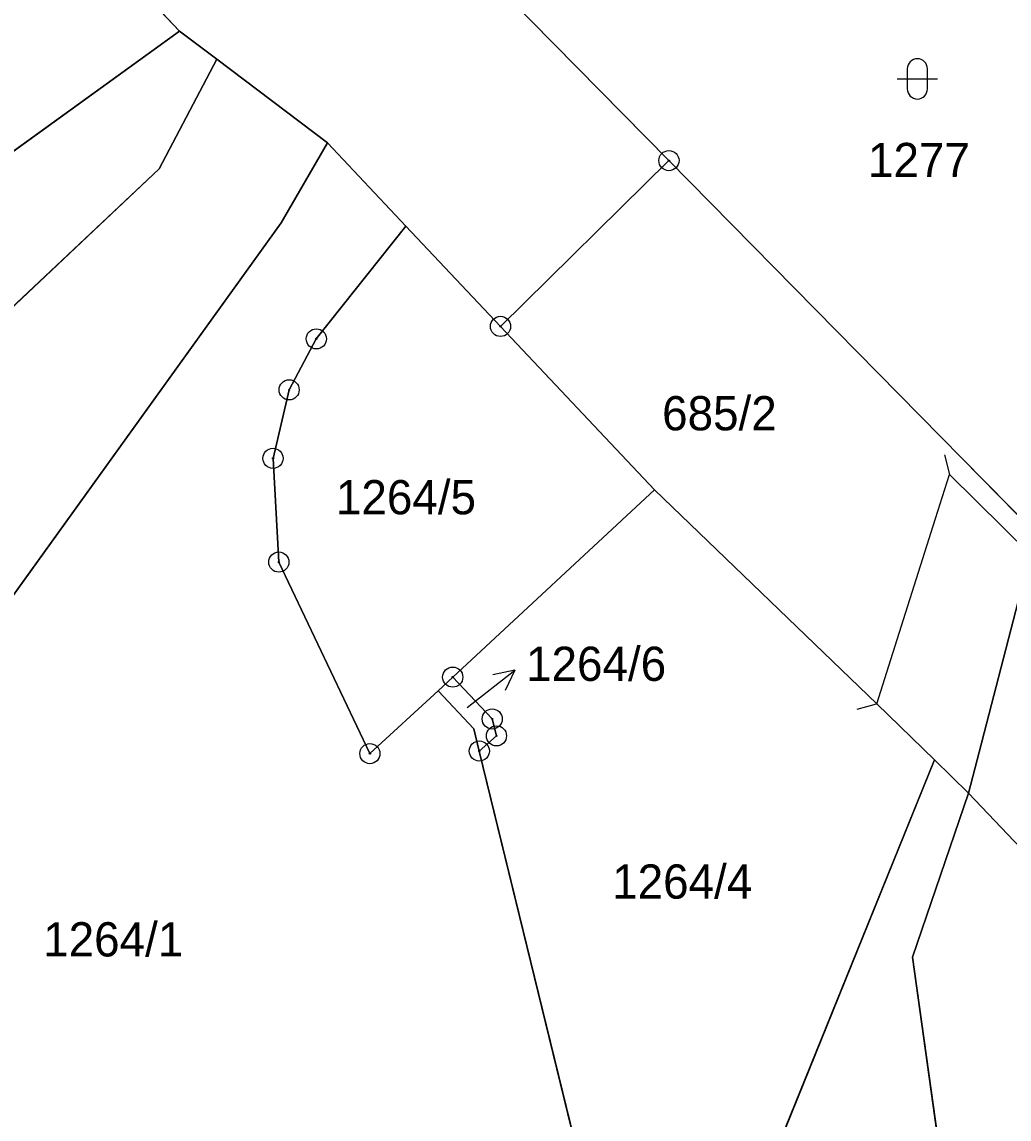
# Model space of a CAD drawing. Extents: x -689422 to -685210, y -987725 to -982160.
# Drawn here: x -686865 to -686816, y -986015.1 to -985960.6 of the extents above; entities that cross this region are included whole.
import ezdxf

# ---------------------------------------------------------------- set-up
doc = ezdxf.new("R2010")
doc.units = 0
for name, color, linetype in [('KN_Hranice_parcel', 7, 'Continuous'), ('KN_Hranice_parcel_vnitrni_kresba', 7, 'Continuous'), ('KN_Parcelni cisla', 7, 'Continuous'), ('KN_Parcelni cisla_sipky', 7, 'Continuous'), ('KN_Polygon parcely', 7, 'Continuous'), ('KN_POZEMKY_OSTATNI PLOCHA', 7, 'Continuous'), ('KN_POZEMKY_VODNI_PLOCHA', 7, 'Continuous'), ('KN_POZEMKY_ZAHRADA', 7, 'Continuous'), ('KN_VYUZITI_07_vodni plocha_tok prirozeny', 7, 'Continuous'), ('KN_VYUZITI_16_ostatni plocha_silnice', 7, 'Continuous'), ('KN_VYUZITI_26_ostatni plocha_jina plocha', 7, 'Continuous'), ('KN_VYUZITI_27_ostatni plocha_neplodna puda', 7, 'Continuous'), ('KN_Značky bodu BP', 7, 'Continuous'), ('KN_Značky kultur', 7, 'Continuous')]:
    doc.layers.add(name, color=color, linetype=linetype)

msp = doc.modelspace()

# ---------------------------------------------------------------- linework, layer by layer
at = {"layer": 'KN_Hranice_parcel'}
for p, q in [((-686857.2, -985961.09), (-686866.9, -985950.84)), ((-686842.07, -985958.21), (-686832.91, -985967.52)), ((-686857.2, -985961.09), (-686879.94, -985977.53)), ((-686855.35, -985962.49), (-686857.2, -985961.09)), ((-686849.86, -985966.64), (-686855.35, -985962.49)), ((-686845.96, -985970.78), (-686849.86, -985966.64)), ((-686841.27, -985975.75), (-686832.91, -985967.52)), ((-686845.96, -985970.78), (-686841.27, -985975.75)), ((-686841.27, -985975.75), (-686833.62, -985983.86)), ((-686833.62, -985983.86), (-686843.64, -985993.16)), ((-686844.37, -985993.84), (-686843.64, -985993.16)), ((-686818.04, -985998.92), (-686819.73, -985997.27))]:
    msp.add_line(p, q, dxfattribs=at)
for points in [[(-686885.98, -985994.07), (-686858.21, -985967.93), (-686855.35, -985962.49)], [(-686849.86, -985966.64), (-686852.15, -985970.61), (-686871.5, -985997.48), (-686873.06, -986000.41), (-686874, -986003.62), (-686874.3, -986006.96), (-686874.01, -986010.38), (-686877.56, -986012.5)], [(-686832.91, -985967.52), (-686818.38, -985982.29), (-686814.71, -985986.02)], [(-686844.37, -985993.84), (-686847.75, -985996.96), (-686852.27, -985987.45), (-686852.56, -985982.3), (-686851.76, -985978.9), (-686850.41, -985976.37), (-686845.96, -985970.78)], [(-686819.73, -985997.27), (-686822.6, -985994.48), (-686833.62, -985983.86)], [(-686814.71, -985986.02), (-686814.98, -985987.06), (-686815.58, -985989.4), (-686817.52, -985996.89), (-686818.04, -985998.92)], [(-686843.64, -985993.16), (-686841.68, -985995.24), (-686841.47, -985996.08), (-686842.32, -985996.83)], [(-686842.32, -985996.83), (-686842.59, -985995.73), (-686844.37, -985993.84)], [(-686829.56, -986033.68), (-686837.22, -986017.73), (-686842.32, -985996.83)], [(-686819.73, -985997.27), (-686829.95, -986022.51), (-686829.56, -986033.68)], [(-686816.48, -986038.05), (-686820.83, -986007.06), (-686818.04, -985998.92)]]:
    msp.add_lwpolyline(points, dxfattribs=at)
at = {"layer": 'KN_Hranice_parcel_vnitrni_kresba'}
for p, q in [((-686819.238, -985982.134), (-686818.98, -985983.099)), ((-686819.68, -985985.29), (-686818.98, -985983.1)), ((-686814.98, -985987.06), (-686818.98, -985983.1)), ((-686821.9, -985992.29), (-686819.68, -985985.29)), ((-686822.6, -985994.48), (-686821.9, -985992.29)), ((-686823.562, -985994.755), (-686822.601, -985994.48)), ((-686804.97, -986012.73), (-686818.04, -985998.92))]:
    msp.add_line(p, q, dxfattribs=at)
at = {"layer": 'KN_Parcelni cisla_sipky'}
for p, q in [((-686842.92, -985994.67), (-686840.555, -985992.822)), ((-686840.555, -985992.822), (-686841.653, -985993.044)), ((-686840.555, -985992.822), (-686841.036, -985993.834))]:
    msp.add_line(p, q, dxfattribs=at)
at = {"layer": 'KN_Polygon parcely'}
for points in [[(-686822.7, -985796.33), (-686824.21, -985881.7), (-686820.06, -985883.86), (-686821.42, -985886.81), (-686823.2, -985890.66), (-686827.09, -985892.92), (-686826.37, -985896.82), (-686829.93, -985897.35), (-686830.14, -985896.35), (-686832.59, -985911.58), (-686833.27, -985915.8), (-686826.31, -985932.38), (-686823.29, -985935.9), (-686810, -985948.55), (-686808.9, -985953.98), (-686808.73, -985957.51), (-686809.41, -985963.36), (-686814.71, -985986.02), (-686814.98, -985987.06), (-686815.58, -985989.4), (-686817.52, -985996.89), (-686818.04, -985998.92), (-686820.83, -986007.06), (-686816.48, -986038.05)], [(-686866.9, -985950.84), (-686857.2, -985961.09), (-686855.35, -985962.49), (-686849.86, -985966.64), (-686845.96, -985970.78), (-686841.27, -985975.75), (-686832.91, -985967.52), (-686842.07, -985958.21), (-686854, -985946.69), (-686864.47, -985936.58), (-686887.89, -985913.98)], [(-686837.22, -986017.73), (-686842.32, -985996.83), (-686842.59, -985995.73), (-686844.37, -985993.84), (-686847.75, -985996.96), (-686852.27, -985987.45), (-686852.56, -985982.3), (-686851.76, -985978.9), (-686850.41, -985976.37), (-686845.96, -985970.78), (-686849.86, -985966.64), (-686852.15, -985970.61), (-686871.5, -985997.48), (-686873.06, -986000.41), (-686874, -986003.62), (-686874.3, -986006.96), (-686874.01, -986010.38), (-686877.56, -986012.5), (-686871.66, -986022.36)], [(-686816.48, -986038.05), (-686820.83, -986007.06), (-686818.04, -985998.92), (-686819.73, -985997.27), (-686829.95, -986022.51)]]:
    msp.add_lwpolyline(points, dxfattribs=at)
for points in [[(-686832.91, -985967.52), (-686818.38, -985982.29), (-686814.71, -985986.02), (-686809.41, -985963.36), (-686808.73, -985957.51), (-686808.9, -985953.98), (-686810, -985948.55), (-686823.29, -985935.9), (-686825.84, -985938.41), (-686826.44, -985939), (-686814.47, -985951.01), (-686821.18, -985957.77), (-686832.78, -985946.01), (-686841.11, -985953.9), (-686842.07, -985958.21)], [(-686866.9, -985950.84), (-686879.79, -985961.07), (-686878.7, -985967.55), (-686881.33, -985968.82), (-686879.94, -985977.53), (-686857.2, -985961.09)], [(-686857.2, -985961.09), (-686879.94, -985977.53), (-686887.99, -985978.78), (-686887.04, -985991.93), (-686885.98, -985994.07), (-686858.21, -985967.93), (-686855.35, -985962.49)], [(-686855.35, -985962.49), (-686858.21, -985967.93), (-686885.98, -985994.07), (-686881.99, -986002.18), (-686883.27, -986002.95), (-686877.56, -986012.5), (-686874.01, -986010.38), (-686874.3, -986006.96), (-686874, -986003.62), (-686873.06, -986000.41), (-686871.5, -985997.48), (-686852.15, -985970.61), (-686849.86, -985966.64)], [(-686841.27, -985975.75), (-686833.62, -985983.86), (-686822.6, -985994.48), (-686819.73, -985997.27), (-686818.04, -985998.92), (-686817.52, -985996.89), (-686815.58, -985989.4), (-686814.98, -985987.06), (-686814.71, -985986.02), (-686818.38, -985982.29), (-686832.91, -985967.52)], [(-686844.37, -985993.84), (-686843.64, -985993.16), (-686833.62, -985983.86), (-686841.27, -985975.75), (-686845.96, -985970.78), (-686850.41, -985976.37), (-686851.76, -985978.9), (-686852.56, -985982.3), (-686852.27, -985987.45), (-686847.75, -985996.96)], [(-686841.68, -985995.24), (-686841.47, -985996.08), (-686842.32, -985996.83), (-686837.22, -986017.73), (-686829.56, -986033.68), (-686829.95, -986022.51), (-686819.73, -985997.27), (-686822.6, -985994.48), (-686833.62, -985983.86), (-686843.64, -985993.16)], [(-686844.37, -985993.84), (-686842.59, -985995.73), (-686842.32, -985996.83), (-686841.47, -985996.08), (-686841.68, -985995.24), (-686843.64, -985993.16)]]:
    msp.add_lwpolyline(points, close=True, dxfattribs=at)
at = {"layer": 'KN_POZEMKY_OSTATNI PLOCHA'}
for p, q in [((-686857.2, -985961.09), (-686866.9, -985950.84)), ((-686842.07, -985958.21), (-686832.91, -985967.52)), ((-686832.91, -985967.52), (-686842.07, -985958.21)), ((-686855.35, -985962.49), (-686857.2, -985961.09)), ((-686858.21, -985967.93), (-686855.35, -985962.49)), ((-686855.35, -985962.49), (-686849.86, -985966.64)), ((-686849.86, -985966.64), (-686855.35, -985962.49)), ((-686852.15, -985970.61), (-686849.86, -985966.64)), ((-686849.86, -985966.64), (-686852.15, -985970.61)), ((-686849.86, -985966.64), (-686845.96, -985970.78)), ((-686845.96, -985970.78), (-686849.86, -985966.64)), ((-686832.91, -985967.52), (-686841.27, -985975.75)), ((-686841.27, -985975.75), (-686832.91, -985967.52)), ((-686832.91, -985967.52), (-686818.38, -985982.29)), ((-686818.38, -985982.29), (-686832.91, -985967.52)), ((-686885.98, -985994.07), (-686858.21, -985967.93)), ((-686871.5, -985997.48), (-686852.15, -985970.61)), ((-686852.15, -985970.61), (-686871.5, -985997.48)), ((-686850.41, -985976.37), (-686845.96, -985970.78)), ((-686845.96, -985970.78), (-686850.41, -985976.37)), ((-686845.96, -985970.78), (-686841.27, -985975.75)), ((-686841.27, -985975.75), (-686845.96, -985970.78)), ((-686841.27, -985975.75), (-686833.62, -985983.86)), ((-686833.62, -985983.86), (-686841.27, -985975.75)), ((-686851.76, -985978.9), (-686850.41, -985976.37)), ((-686850.41, -985976.37), (-686851.76, -985978.9)), ((-686852.56, -985982.3), (-686851.76, -985978.9)), ((-686851.76, -985978.9), (-686852.56, -985982.3)), ((-686852.27, -985987.45), (-686852.56, -985982.3)), ((-686852.56, -985982.3), (-686852.27, -985987.45)), ((-686818.38, -985982.29), (-686814.71, -985986.02)), ((-686814.71, -985986.02), (-686818.38, -985982.29)), ((-686843.64, -985993.16), (-686833.62, -985983.86)), ((-686833.62, -985983.86), (-686843.64, -985993.16)), ((-686833.62, -985983.86), (-686822.6, -985994.48)), ((-686822.6, -985994.48), (-686833.62, -985983.86)), ((-686847.75, -985996.96), (-686852.27, -985987.45)), ((-686852.27, -985987.45), (-686847.75, -985996.96)), ((-686815.58, -985989.4), (-686817.52, -985996.89)), ((-686844.37, -985993.84), (-686843.64, -985993.16)), ((-686843.64, -985993.16), (-686844.37, -985993.84)), ((-686843.64, -985993.16), (-686841.68, -985995.24)), ((-686841.68, -985995.24), (-686843.64, -985993.16)), ((-686844.37, -985993.84), (-686847.75, -985996.96)), ((-686847.75, -985996.96), (-686844.37, -985993.84)), ((-686842.59, -985995.73), (-686844.37, -985993.84)), ((-686844.37, -985993.84), (-686842.59, -985995.73)), ((-686822.6, -985994.48), (-686819.73, -985997.27)), ((-686819.73, -985997.27), (-686822.6, -985994.48)), ((-686841.68, -985995.24), (-686841.47, -985996.08)), ((-686841.47, -985996.08), (-686841.68, -985995.24)), ((-686842.32, -985996.83), (-686842.59, -985995.73)), ((-686842.59, -985995.73), (-686842.32, -985996.83)), ((-686841.47, -985996.08), (-686842.32, -985996.83)), ((-686842.32, -985996.83), (-686841.47, -985996.08)), ((-686837.22, -986017.73), (-686842.32, -985996.83)), ((-686842.32, -985996.83), (-686837.22, -986017.73)), ((-686817.52, -985996.89), (-686818.04, -985998.92)), ((-686819.73, -985997.27), (-686829.95, -986022.51)), ((-686829.95, -986022.51), (-686819.73, -985997.27)), ((-686818.04, -985998.92), (-686819.73, -985997.27)), ((-686819.73, -985997.27), (-686818.04, -985998.92)), ((-686818.04, -985998.92), (-686820.83, -986007.06)), ((-686820.83, -986007.06), (-686816.48, -986038.05))]:
    msp.add_line(p, q, dxfattribs=at)
at = {"layer": 'KN_POZEMKY_VODNI_PLOCHA'}
for p, q in [((-686817.52, -985996.89), (-686815.58, -985989.4)), ((-686818.04, -985998.92), (-686817.52, -985996.89)), ((-686820.83, -986007.06), (-686818.04, -985998.92)), ((-686816.48, -986038.05), (-686820.83, -986007.06))]:
    msp.add_line(p, q, dxfattribs=at)
at = {"layer": 'KN_POZEMKY_ZAHRADA'}
for p, q in [((-686866.9, -985950.84), (-686857.2, -985961.09)), ((-686857.2, -985961.09), (-686879.94, -985977.53)), ((-686879.94, -985977.53), (-686857.2, -985961.09)), ((-686857.2, -985961.09), (-686855.35, -985962.49)), ((-686855.35, -985962.49), (-686858.21, -985967.93)), ((-686858.21, -985967.93), (-686885.98, -985994.07))]:
    msp.add_line(p, q, dxfattribs=at)
at = {"layer": 'KN_VYUZITI_07_vodni plocha_tok prirozeny'}
for p, q in [((-686817.52, -985996.89), (-686815.58, -985989.4)), ((-686818.04, -985998.92), (-686817.52, -985996.89)), ((-686820.83, -986007.06), (-686818.04, -985998.92)), ((-686816.48, -986038.05), (-686820.83, -986007.06))]:
    msp.add_line(p, q, dxfattribs=at)
at = {"layer": 'KN_VYUZITI_16_ostatni plocha_silnice'}
for p, q in [((-686857.2, -985961.09), (-686866.9, -985950.84)), ((-686842.07, -985958.21), (-686832.91, -985967.52)), ((-686855.35, -985962.49), (-686857.2, -985961.09)), ((-686849.86, -985966.64), (-686855.35, -985962.49)), ((-686845.96, -985970.78), (-686849.86, -985966.64)), ((-686832.91, -985967.52), (-686841.27, -985975.75)), ((-686841.27, -985975.75), (-686832.91, -985967.52)), ((-686832.91, -985967.52), (-686818.38, -985982.29)), ((-686841.27, -985975.75), (-686845.96, -985970.78)), ((-686833.62, -985983.86), (-686841.27, -985975.75)), ((-686818.38, -985982.29), (-686814.71, -985986.02)), ((-686822.6, -985994.48), (-686833.62, -985983.86)), ((-686815.58, -985989.4), (-686817.52, -985996.89)), ((-686819.73, -985997.27), (-686822.6, -985994.48)), ((-686817.52, -985996.89), (-686818.04, -985998.92)), ((-686818.04, -985998.92), (-686819.73, -985997.27))]:
    msp.add_line(p, q, dxfattribs=at)
at = {"layer": 'KN_VYUZITI_26_ostatni plocha_jina plocha'}
for p, q in [((-686858.21, -985967.93), (-686855.35, -985962.49)), ((-686855.35, -985962.49), (-686849.86, -985966.64)), ((-686852.15, -985970.61), (-686849.86, -985966.64)), ((-686849.86, -985966.64), (-686852.15, -985970.61)), ((-686849.86, -985966.64), (-686845.96, -985970.78)), ((-686885.98, -985994.07), (-686858.21, -985967.93)), ((-686871.5, -985997.48), (-686852.15, -985970.61)), ((-686852.15, -985970.61), (-686871.5, -985997.48)), ((-686850.41, -985976.37), (-686845.96, -985970.78)), ((-686845.96, -985970.78), (-686850.41, -985976.37)), ((-686845.96, -985970.78), (-686841.27, -985975.75)), ((-686841.27, -985975.75), (-686833.62, -985983.86)), ((-686851.76, -985978.9), (-686850.41, -985976.37)), ((-686850.41, -985976.37), (-686851.76, -985978.9)), ((-686852.56, -985982.3), (-686851.76, -985978.9)), ((-686851.76, -985978.9), (-686852.56, -985982.3)), ((-686852.27, -985987.45), (-686852.56, -985982.3)), ((-686852.56, -985982.3), (-686852.27, -985987.45)), ((-686843.64, -985993.16), (-686833.62, -985983.86)), ((-686833.62, -985983.86), (-686843.64, -985993.16)), ((-686833.62, -985983.86), (-686822.6, -985994.48)), ((-686847.75, -985996.96), (-686852.27, -985987.45)), ((-686852.27, -985987.45), (-686847.75, -985996.96)), ((-686844.37, -985993.84), (-686843.64, -985993.16)), ((-686843.64, -985993.16), (-686844.37, -985993.84)), ((-686843.64, -985993.16), (-686841.68, -985995.24)), ((-686841.68, -985995.24), (-686843.64, -985993.16)), ((-686844.37, -985993.84), (-686847.75, -985996.96)), ((-686847.75, -985996.96), (-686844.37, -985993.84)), ((-686842.59, -985995.73), (-686844.37, -985993.84)), ((-686844.37, -985993.84), (-686842.59, -985995.73)), ((-686822.6, -985994.48), (-686819.73, -985997.27)), ((-686841.68, -985995.24), (-686841.47, -985996.08)), ((-686841.47, -985996.08), (-686841.68, -985995.24)), ((-686842.32, -985996.83), (-686842.59, -985995.73)), ((-686842.59, -985995.73), (-686842.32, -985996.83)), ((-686841.47, -985996.08), (-686842.32, -985996.83)), ((-686842.32, -985996.83), (-686841.47, -985996.08)), ((-686837.22, -986017.73), (-686842.32, -985996.83)), ((-686842.32, -985996.83), (-686837.22, -986017.73)), ((-686819.73, -985997.27), (-686829.95, -986022.51)), ((-686829.95, -986022.51), (-686819.73, -985997.27)), ((-686819.73, -985997.27), (-686818.04, -985998.92)), ((-686818.04, -985998.92), (-686820.83, -986007.06)), ((-686820.83, -986007.06), (-686816.48, -986038.05))]:
    msp.add_line(p, q, dxfattribs=at)
at = {"layer": 'KN_VYUZITI_27_ostatni plocha_neplodna puda'}
for p, q in [((-686832.91, -985967.52), (-686842.07, -985958.21)), ((-686818.38, -985982.29), (-686832.91, -985967.52)), ((-686814.71, -985986.02), (-686818.38, -985982.29))]:
    msp.add_line(p, q, dxfattribs=at)
at = {"layer": 'KN_Značky bodu BP'}
for centre, radius in [((-686832.91, -985967.52), 0.5), ((-686832.91, -985967.52), 0.0303), ((-686841.27, -985975.75), 0.5), ((-686850.41, -985976.37), 0.5), ((-686841.27, -985975.75), 0.0303), ((-686850.41, -985976.37), 0.0303), ((-686851.76, -985978.9), 0.5), ((-686851.76, -985978.9), 0.0303), ((-686852.56, -985982.3), 0.5), ((-686852.56, -985982.3), 0.0303), ((-686852.27, -985987.45), 0.5), ((-686852.27, -985987.45), 0.0303), ((-686843.64, -985993.16), 0.5), ((-686843.64, -985993.16), 0.0303), ((-686841.68, -985995.24), 0.5), ((-686841.68, -985995.24), 0.0303), ((-686841.47, -985996.08), 0.5), ((-686847.75, -985996.96), 0.5), ((-686842.32, -985996.83), 0.5), ((-686841.47, -985996.08), 0.0303), ((-686847.75, -985996.96), 0.0303), ((-686842.32, -985996.83), 0.0303)]:
    msp.add_circle(centre, radius, dxfattribs=at)
at = {"layer": 'KN_Značky kultur'}
for p, q in [((-686821.081, -985962.961), (-686821.081, -985963.962)), ((-686820.079, -985963.962), (-686820.079, -985962.961)), ((-686821.581, -985963.461), (-686819.579, -985963.461))]:
    msp.add_line(p, q, dxfattribs=at)
for centre, start, end in [((-686820.58, -985962.961), 0, 180), ((-686820.58, -985963.961), 180, 359.9879)]:
    msp.add_arc(centre, 0.5, start, end, dxfattribs=at)

# ---------------------------------------------------------------- texts
at = {"layer": 'KN_Parcelni cisla'}
for s, p in [('1277', (-686823.03, -985968.34)), ('685/2', (-686833.248, -985980.91)), ('1264/5', (-686849.437, -985985.08)), ('1264/6', (-686840, -985993.35)), ('1264/4', (-686835.727, -986004.16)), ('1264/1', (-686863.967, -986007.03))]:
    msp.add_text(s, height=1.7, dxfattribs=at).set_placement(p)

doc.saveas('drawing.dxf')
